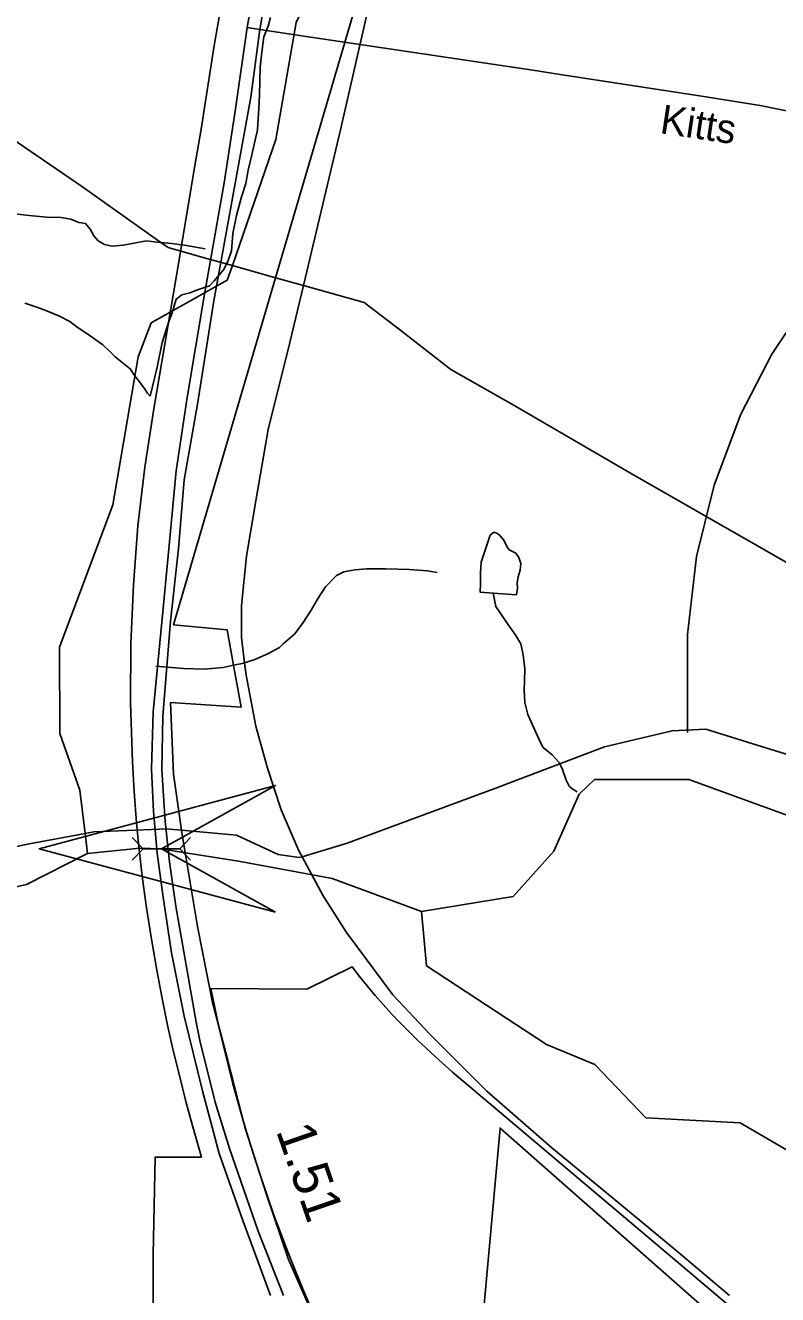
# Model space of a CAD drawing. Extents: x 2001466 to 2224147, y 644118 to 847247.
# Drawn here: x 2030738 to 2033198, y 764118 to 768267 of the extents above; entities that cross this region are included whole.
import ezdxf

# ---------------------------------------------------------------- set-up
doc = ezdxf.new("R2010")
doc.units = 0
for name, color, linetype in [('Exist Boundary Land Use Park Urban', 7, 'Continuous'), ('Exist Boundary Political City Limit New', 7, 'Continuous'), ('Exist Hydrographic Creek Single Shore', 7, 'Continuous'), ('Exist Hydrographic Misc Water Feature', 7, 'Continuous'), ('Exist Railroad Mainline', 7, 'Continuous'), ('Exist Road Non-System Type 51', 7, 'Continuous'), ('Exist Road Primary NC Service Mileage Hundredths English Label', 7, 'Continuous'), ('Exist Road Primary NC UnDivided 4 Lane Attributed', 7, 'Continuous'), ('Exist Road Secondary Structure Culvert Attributed CELL', 7, 'Continuous'), ('Exist Road Secondary Structure Culvert CELL', 7, 'Continuous'), ('Exist Road Secondary Type 51 Attributed', 7, 'Continuous'), ('Exist Road Secondary Type 51 Label', 7, 'Continuous'), ('Exist Utilities Electrical Transmission Line', 7, 'Continuous'), ('Map Preparation Boundary City Limit Buffer Line', 7, 'Continuous')]:
    doc.layers.add(name, color=color, linetype=linetype)

msp = doc.modelspace()

# ---------------------------------------------------------------- linework, layer by layer
at = {"layer": 'Exist Boundary Land Use Park Urban'}
for points in [[(2031556.3, 767441.7), (2031839.4, 768404.5), (2031882.6, 768594.7)], [(2031418.4, 766174.9), (2031397.5, 766290.9), (2031222.7, 766306.7), (2031556.3, 767441.7)], [(2031248.8, 765636.1), (2031222.7, 765818.8), (2031212.9, 766053), (2031443.1, 766037.9), (2031418.4, 766174.9)], [(2031263.7, 765543.4), (2031251.9, 765613.9), (2031248.8, 765636.1)], [(2033344.6, 763850.4), (2033319.5, 763755.1), (2032290.6, 764662.5), (2032158.9, 763208.7), (2032002.9, 763438), (2031866.4, 763652.6), (2031749.3, 763891.7), (2031676.2, 764057.6), (2031598.2, 764233.2), (2031525, 764447.9), (2031456.7, 764662.5), (2031398.2, 764891.8), (2031349.5, 765072.4), (2031300.7, 765321.2), (2031263.7, 765543.4)]]:
    msp.add_lwpolyline(points, dxfattribs=at)
at = {"layer": 'Exist Boundary Political City Limit New'}
for points in [[(2031381.1, 768349.2), (2031355.1, 768201.3), (2031312.4, 767927.5), (2031295.2, 767827.1), (2031254.1, 767579.7), (2031240.5, 767499.8), (2031157.5, 767013.5), (2031128.4, 766822.6), (2031106.2, 766630.7), (2031091.2, 766438.1), (2031083.1, 766245.1), (2031082.2, 766051.9), (2031088.2, 765858.9), (2031093.5, 765762), (2031100.8, 765660.4), (2031108.6, 765581.2), (2031121.2, 765476.6), (2031134.4, 765382.7), (2031148, 765293.2), (2031167.9, 765178.7), (2031185, 765085.8), (2031203, 764998.4), (2031220.4, 764920.4), (2031241.5, 764834.1), (2031262.2, 764748.8), (2031283.4, 764673.6), (2031313.5, 764566.7), (2031162.1, 764567), (2031155.8, 764249.4), (2031153.4, 763483.4)], [(2031669.2, 764079.9), (2031644.1, 764138.9), (2031619.8, 764198.2), (2031596, 764257.9), (2031573.1, 764317.8), (2031550.9, 764377.9), (2031529.5, 764438.4), (2031508.9, 764499.1), (2031488.9, 764560.1), (2031469.8, 764621.3), (2031451.4, 764682.8), (2031433.8, 764744.5), (2031416.9, 764806.4), (2031400.9, 764868.5), (2031385.6, 764930.8), (2031371.1, 764993.2), (2031357.4, 765055.9), (2031344.4, 765118.8), (2031657.9, 765116.6), (2031806.6, 765189.8), (2031831, 765158), (2031856, 765126.8)], [(2031856, 765126.8), (2031881.8, 765096), (2031908, 765065.8), (2031934.9, 765036.1), (2031962.4, 765007), (2031990.4, 764978.5), (2032019, 764950.5), (2032048.2, 764923.1), (2032078, 764896.4), (2032134.4, 764845.3), (2032889.5, 764208.5), (2033296.2, 763864.3)]]:
    msp.add_lwpolyline(points, dxfattribs=at)
at = {"layer": 'Exist Hydrographic Creek Single Shore'}
for points in [[(2032033.1, 765370.1), (2032333.1, 765419.7), (2032466.2, 765567.9), (2032549.2, 765753.2), (2032599.3, 765801.4), (2032908.1, 765801.7), (2033291.1, 765662.6), (2033724.2, 765686.5), (2033949.1, 765786.9), (2034074.2, 765804)], [(2027049.7, 764279.2), (2027100.3, 764307.2), (2027292.3, 764515.5), (2027492.3, 764632.8), (2027734.2, 764549), (2027884.3, 764542.7), (2027992.2, 764484.8), (2028517.3, 764510.1), (2028642.2, 764576.5), (2028925.2, 764843), (2029458.3, 764999.4), (2029693.8, 765150.8), (2030033.3, 765283), (2030383.3, 765351.3), (2030550.2, 765416.8), (2030741.3, 765458.8), (2030941.2, 765559.7)], [(2031183, 765575.1), (2031111.8, 765576.9), (2030941.2, 765559.7)], [(2032033.1, 765370.1), (2031741.1, 765477.7), (2031434.5, 765534.5), (2031234.4, 765566.1), (2031183, 765575.1)]]:
    msp.add_lwpolyline(points, dxfattribs=at)
at = {"layer": 'Exist Hydrographic Misc Water Feature'}
msp.add_line((2030941.2, 765559.7), (2030933.3, 765625), dxfattribs=at)
for points in [[(2031414.8, 767481.4), (2031557.2, 767893.1), (2031623.2, 768275.7), (2031715.1, 768460.8), (2031882.6, 768594.7)], [(2031540, 768292.1), (2031531.8, 768263.6), (2031517.6, 768229.4), (2031511.5, 768179.5), (2031505.5, 768129.6), (2031503.1, 768039.4), (2031501.2, 767993.5), (2031499, 767961.6), (2031496.9, 767925.5), (2031478.5, 767843.9), (2031466.6, 767793.2), (2031458.8, 767749.9), (2031444.4, 767705.9), (2031428.4, 767645.5), (2031416.1, 767585.9), (2031412, 767529.4), (2031399.9, 767495.2), (2031385.8, 767467.6), (2031355.6, 767431.3), (2031339.6, 767415.2), (2031303.8, 767403.7), (2031275.9, 767391.9), (2031249.6, 767385.9), (2031231.4, 767371.5), (2031217.6, 767327.5), (2031207.4, 767298.2), (2031185.2, 767229.7), (2031169, 767149.7), (2031145.7, 767055)], [(2030933.3, 765625), (2030916.2, 765766.9), (2030850.2, 765952.1), (2030849.2, 766234.2), (2031024.3, 766699.8), (2031107.1, 767183.7), (2031149.2, 767294.5), (2031398.3, 767433.7), (2031414.8, 767481.4)], [(2030735.6, 767358.7), (2030771.7, 767346.5), (2030799.5, 767336.8), (2030849.6, 767316.2), (2030883.4, 767298.2), (2030907.4, 767280.5), (2030935.3, 767261.9), (2030961.1, 767244.1), (2030991.3, 767222.2), (2031013, 767202.1), (2031031.2, 767183.7), (2031081.1, 767144.1), (2031095, 767121.7), (2031111, 767101.7), (2031128.9, 767077.5), (2031136.8, 767064.2), (2031145.7, 767055)], [(2032268.3, 766411.1), (2032344, 766405.4), (2032347.9, 766427.5), (2032346, 766445.6), (2032350.1, 766463.6), (2032355.9, 766485.6), (2032358.1, 766507.7), (2032352.2, 766527.5), (2032341.9, 766541.6), (2032320, 766551.9), (2032312.2, 766563.6), (2032302.2, 766583.5), (2032290.3, 766597.6), (2032282.3, 766606), (2032270.2, 766609.6), (2032258.3, 766599.9), (2032246.2, 766564.1), (2032228.1, 766512), (2032226.1, 766477.6), (2032225.9, 766441.5), (2032225.7, 766413.6), (2032268.3, 766411.1)], [(2032268.3, 766411.1), (2032276.5, 766366.6), (2032292.5, 766343.3), (2032316.3, 766309.2), (2032342.1, 766272.6), (2032358.1, 766245.2), (2032365.9, 766208.9), (2032371.7, 766162.9), (2032370, 766122.7), (2032369.6, 766094.8), (2032371.5, 766053), (2032381.5, 766014.2), (2032401.2, 765970.3), (2032423.1, 765922.3), (2032431.3, 765906.6), (2032461.3, 765882.1), (2032485.1, 765856.3), (2032495.1, 765833.9), (2032507, 765800), (2032516.9, 765780.1), (2032524.6, 765771.8), (2032542.3, 765760.8)], [(2035326.3, 762969.8), (2034967.2, 763262.7), (2034725.3, 763536.6), (2034217.1, 763927.6), (2034000.2, 764004.2), (2033808.3, 764119.7), (2033659.2, 764286.8), (2033392.2, 764252.9), (2033317.2, 764326.7), (2033300.1, 764435.3), (2033250.1, 764485.5), (2033233.1, 764587.5), (2033075.2, 764679.4), (2032767.2, 764695.5), (2032600.1, 764869.6), (2032442.2, 764935.2), (2032050.2, 765192.5), (2032033.1, 765370.1)]]:
    msp.add_lwpolyline(points, dxfattribs=at)
at = {"layer": 'Exist Railroad Mainline'}
msp.add_lwpolyline([(2033041, 764114.8), (2032859.3, 764267.3), (2032675.6, 764419.7), (2032460.2, 764598.1), (2032246.6, 764782.7), (2032061.2, 764969.1), (2031939.4, 765097.4), (2031788, 765301.7), (2031712.2, 765421.9), (2031642.9, 765549.2), (2031632.6, 765568.1), (2031574.9, 765702.1), (2031529.3, 765838.3), (2031491.7, 765976.2), (2031460.1, 766142.3), (2031455, 766182.7), (2031444.4, 766266.2), (2031444.6, 766370.2), (2031461.1, 766532.1), (2031491.6, 766712.1), (2031532.1, 766945.9), (2031602.7, 767229.5), (2031647.3, 767416.2), (2031768.6, 767925), (2031894, 768474.3)], dxfattribs=at)
at = {"layer": 'Exist Road Non-System Type 51'}
for points in [[(2030097.5, 767862.1), (2030205, 767814.7), (2030310.8, 767774.5), (2030410.7, 767732.3), (2030530.7, 767691.8), (2030606.7, 767669.7), (2030674.5, 767653.5), (2030750.6, 767645.3), (2030806.4, 767639.2), (2030854.4, 767639), (2030886.5, 767633), (2030912.3, 767622.8), (2030934.4, 767618.8), (2030950.3, 767600.8), (2030962.2, 767578.8), (2030976.3, 767562.7), (2030996.3, 767550.7), (2031022.1, 767544.6), (2031058.2, 767548.4), (2031134.3, 767562.3), (2031168.2, 767558.2), (2031180.9, 767557.1)], [(2033666.8, 767854.4), (2033397.8, 767519.7), (2033179.7, 767192.4), (2033078, 766996), (2032990.7, 766763.2), (2032932.6, 766530.4), (2032903.5, 766275.8), (2032903.5, 765955.7)], [(2031180.9, 767557.1), (2031216.1, 767554), (2031258.2, 767548), (2031326.2, 767535.8)], [(2031455, 766182.7), (2031488.6, 766193.7), (2031532.6, 766213.6), (2031568.6, 766233.5), (2031580.6, 766245.4), (2031618.7, 766277.3), (2031646.9, 766315.3), (2031672.9, 766355.2), (2031693, 766391.2), (2031719.2, 766431), (2031755.2, 766468.9), (2031779.3, 766480.8), (2031815.4, 766486.7), (2031853.3, 766490.7), (2031917.3, 766490.4), (2031993.2, 766488.2), (2032053.4, 766484), (2032085.2, 766478)], [(2031164.5, 766172.5), (2031254.5, 766164.3), (2031322.5, 766162.1), (2031384.4, 766168), (2031418.4, 766174.9)], [(2031418.4, 766174.9), (2031452.5, 766181.9), (2031455, 766182.7)], [(2031642.9, 765549.2), (2031790.4, 765593.5), (2032273.1, 765772), (2032632.5, 765908.5), (2032852.9, 765961), (2032963, 765966.2), (2033130.9, 765913.7), (2033251.6, 765877), (2033403.8, 765887.5), (2033666.1, 765961), (2033995.8, 766069.7)], [(2030933.3, 765625), (2030961.5, 765630.2), (2031177.9, 765639.8)], [(2031177.9, 765639.8), (2031197.6, 765640.7), (2031248.8, 765636.1)], [(2031248.8, 765636.1), (2031428.4, 765619.7), (2031564.8, 765556.7), (2031633, 765546.2), (2031642.9, 765549.2)], [(2029616.6, 765233.1), (2029691.8, 765299.5), (2029896.4, 765367.7), (2030048.6, 765436), (2030373.9, 765514.7), (2030762.1, 765593.5), (2030933.3, 765625)]]:
    msp.add_lwpolyline(points, dxfattribs=at)
at = {"layer": 'Exist Road Primary NC UnDivided 4 Lane Attributed'}
for points in [[(2031463.1, 768259.3), (2031533.7, 768659.5), (2031549.3, 768752.9), (2031596.7, 769089.9), (2031611.8, 769199.2), (2031655.8, 769521), (2031740.1, 769997.7), (2031787.1, 770272.5), (2031881.5, 770825.3)], [(2031504.2, 768253.5), (2031553, 768527.4), (2031584.2, 768712.6), (2031601.2, 768817.4), (2031635.4, 769014), (2031643.7, 769086.8), (2031665, 769226.5), (2031675.6, 769310), (2031690.7, 769393.5), (2031713.5, 769543.8), (2031786.3, 769984), (2031840.2, 770283.1), (2031928.9, 770824.9)], [(2031540, 764114.7), (2031449.1, 764360.6), (2031372.2, 764579.2), (2031317.1, 764784), (2031257.5, 765028), (2031216, 765234.6), (2031187.2, 765424.7), (2031169.1, 765560.5), (2031156.5, 765697.3), (2031150.8, 765835.4), (2031155.8, 766023), (2031186.9, 766350.1), (2031209, 766578.2), (2031230.6, 766810.2), (2031267.3, 767050.4), (2031323.1, 767381.2), (2031387.7, 767752), (2031423.8, 767985.9), (2031463.1, 768259.3)], [(2031582.5, 764115.3), (2031499.2, 764325.1), (2031405.7, 764595.1), (2031358.9, 764746.6), (2031308.2, 764948.1), (2031296.8, 765008.3), (2031230.3, 765387.3), (2031209.7, 765532.5), (2031195.1, 765664.9), (2031184.3, 765834.2), (2031187.5, 766009.1), (2031212.8, 766319.6), (2031238.2, 766556), (2031257.2, 766781), (2031300.9, 767028.9), (2031354.7, 767366), (2031475.1, 768032.2), (2031504.2, 768253.5)]]:
    msp.add_lwpolyline(points, dxfattribs=at)
at = {"layer": 'Exist Road Secondary Structure Culvert Attributed CELL'}
msp.add_lwpolyline([(2031555.8, 765368), (2030783, 765575.1), (2031555.8, 765782.2), (2031183, 765575.1)], close=True, dxfattribs=at)
at = {"layer": 'Exist Road Secondary Structure Culvert CELL'}
for p, q in [((2031087.6, 765612), (2031122.6, 765575.1)), ((2031278.4, 765612), (2031243.5, 765575.1)), ((2031087.6, 765538.2), (2031122.6, 765575.1)), ((2031122.6, 765575.1), (2031243.5, 765575.1)), ((2031278.4, 765538.2), (2031243.5, 765575.1))]:
    msp.add_line(p, q, dxfattribs=at)
at = {"layer": 'Exist Road Secondary Type 51 Attributed'}
for points in [[(2031463.1, 768259.3), (2031504.2, 768253.5)], [(2031504.2, 768253.5), (2031656.2, 768230.4), (2032397.4, 768120), (2032487, 768106.2), (2032943.2, 768036.1), (2033140.9, 768005), (2033297.2, 767972.8), (2033516.7, 767915.3), (2033672.6, 767868.6), (2034146.4, 767695.7), (2034299.7, 767632.9), (2034406.1, 767570.4), (2034488.3, 767512.5), (2034601.5, 767402.5), (2034669.3, 767326.7), (2035045.1, 766869.1), (2035116.3, 766795.5), (2035207.1, 766719.6), (2035279.5, 766672.4), (2035388.7, 766611.5), (2035473.7, 766577), (2035526.6, 766559.8), (2035624.3, 766537.9)]]:
    msp.add_lwpolyline(points, dxfattribs=at)
at = {"layer": 'Exist Utilities Electrical Transmission Line'}
for p, q in [((2031322.5, 767507.2), (2031414.8, 767481.4)), ((2031414.8, 767481.4), (2031556.3, 767441.7)), ((2031556.3, 767441.7), (2031647.3, 767416.2))]:
    msp.add_line(p, q, dxfattribs=at)
for points in [[(2030208.4, 768228.2), (2030316.3, 768154.4), (2030921.1, 767740.9), (2031180.9, 767557.1)], [(2031180.9, 767557.1), (2031204.7, 767540.2), (2031322.5, 767507.2)], [(2031647.3, 767416.2), (2031846, 767360.5), (2031961.9, 767272.4), (2032129.6, 767141.9), (2032339.2, 767023.4), (2032716.7, 766802.5), (2033343.7, 766444.9), (2033779, 766195.7), (2033995.8, 766069.7)]]:
    msp.add_lwpolyline(points, dxfattribs=at)
at = {"layer": 'Map Preparation Boundary City Limit Buffer Line'}
for points in [[(2031381.1, 768349.2), (2031355.1, 768201.3), (2031312.4, 767927.5), (2031295.2, 767827.1), (2031254.1, 767579.7), (2031240.5, 767499.8), (2031157.5, 767013.5), (2031128.4, 766822.6), (2031106.2, 766630.7), (2031091.2, 766438.1), (2031083.1, 766245.1), (2031082.2, 766051.9), (2031088.2, 765858.9), (2031093.5, 765762), (2031100.8, 765660.4), (2031108.6, 765581.2), (2031121.2, 765476.6), (2031134.4, 765382.7), (2031148, 765293.2), (2031167.9, 765178.7), (2031185, 765085.8), (2031203, 764998.4), (2031220.4, 764920.4), (2031241.5, 764834.1), (2031262.2, 764748.8), (2031283.4, 764673.6), (2031313.5, 764566.7), (2031162.1, 764567), (2031155.8, 764249.4), (2031153.4, 763483.4)], [(2031669.2, 764079.9), (2031644.1, 764138.9), (2031619.8, 764198.2), (2031596, 764257.9), (2031573.1, 764317.8), (2031550.9, 764377.9), (2031529.5, 764438.4), (2031508.9, 764499.1), (2031488.9, 764560.1), (2031469.8, 764621.3), (2031451.4, 764682.8), (2031433.8, 764744.5), (2031416.9, 764806.4), (2031400.9, 764868.5), (2031385.6, 764930.8), (2031371.1, 764993.2), (2031357.4, 765055.9), (2031344.4, 765118.8), (2031657.9, 765116.6), (2031806.6, 765189.8), (2031831, 765158), (2031856, 765126.8)], [(2031856, 765126.8), (2031881.8, 765096), (2031908, 765065.8), (2031934.9, 765036.1), (2031962.4, 765007), (2031990.4, 764978.5), (2032019, 764950.5), (2032048.2, 764923.1), (2032078, 764896.4), (2032134.4, 764845.3), (2032889.5, 764208.5), (2033296.2, 763864.3)]]:
    msp.add_lwpolyline(points, dxfattribs=at)

# ---------------------------------------------------------------- texts
at = {"layer": 'Exist Road Primary NC Service Mileage Hundredths English Label'}
msp.add_text('1.51', height=125, rotation=289.0891, dxfattribs=at).set_placement((2031556.7, 764653.8))
at = {"layer": 'Exist Road Secondary Type 51 Label'}
msp.add_text('Kitts', height=95, rotation=351.5359, dxfattribs=at).set_placement((2032810.3, 767914.5))

doc.saveas('drawing.dxf')
